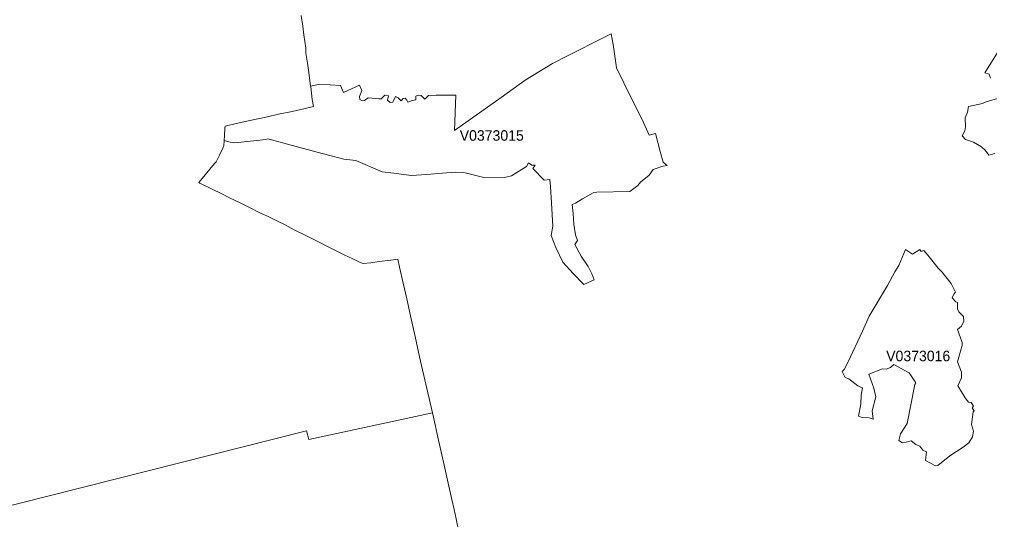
# Model space of a CAD drawing. Extents: x 369010 to 735936, y 6377141 to 6616555.
# Drawn here: x 389842 to 399077, y 6458030 to 6462793 of the extents above; entities that cross this region are included whole.
import ezdxf
from ezdxf.enums import TextEntityAlignment as Align

# ---------------------------------------------------------------- set-up
doc = ezdxf.new("R2010")
doc.units = 0
doc.header["$LTSCALE"] = 40
doc.layers.add('3', color=7, linetype='Continuous', lineweight=13)
doc.layers.add('4', color=7, linetype='Continuous')

msp = doc.modelspace()

# ---------------------------------------------------------------- linework, layer by layer
at = {"layer": '3'}
for points in [[(392583.27, 6462375.05), (392570.03, 6462470.21), (392567.05, 6462518.38), (392550.34, 6462644.49), (392538.92, 6462728.73), (392524.85, 6462829.19)], [(392524.85, 6462829.19), (392538.92, 6462728.73), (392550.34, 6462644.49), (392567.05, 6462518.38), (392570.03, 6462470.21), (392583.27, 6462375.05), (392596.51, 6462286.01), (392613.72, 6462157.91), (392701.77, 6462175.12), (392899.88, 6462163.21), (392927.02, 6462095.18), (393079.29, 6462167.51), (393101.63, 6462116.2), (393077.96, 6462058.44), (393081.94, 6462029.64), (393104.11, 6462017.73), (393126.46, 6462021.7)], [(393126.46, 6462021.7), (393163.2, 6462046.69), (393198.62, 6462044.04), (393263, 6462037.42), (393286.17, 6462037.42), (393318.94, 6462071.68), (393354.52, 6462063.74), (393345.25, 6462023.02), (393371.57, 6462002), (393395.07, 6462003.33), (393421.38, 6462058.44), (393446.21, 6462045.37), (393476.5, 6462017.73), (393493.54, 6462040.07), (393513.24, 6462042.72), (393530.29, 6462024.35), (393540.71, 6462003.33), (393582.42, 6462021.53), (393615.19, 6462028.15), (393616.51, 6462060.92), (393636.21, 6462071.52), (393666.33, 6462067.54), (393700.26, 6462031.96), (393735.68, 6462068.87), (393807.84, 6462072.67), (393997.83, 6462071.35), (393982.11, 6461735.71), (394428.97, 6462049.5), (394656.87, 6462214.35), (394916.38, 6462373.06), (395065.83, 6462447.87), (395403.96, 6462619.67), (395475.79, 6462653.76), (395494.16, 6462553.96), (395525.6, 6462332.02), (395664.63, 6462046.36), (395769.55, 6461840.31), (395834.93, 6461690.19), (395895.17, 6461707.24), (395942.51, 6461533.79), (395971.14, 6461434.49), (396007.88, 6461400.4), (395967.33, 6461396.43), (395874.15, 6461363.66), (395837.41, 6461309.87), (395753.34, 6461244.16), (395729.83, 6461210.07), (395651.05, 6461153.63), (395339.08, 6461148.67), (395302.67, 6461142.21), (395200.39, 6461083.13), (395134.85, 6461043.74), (395104.56, 6461030.66), (395113.83, 6460945.76), (395119.12, 6460843.31), (395134.85, 6460742.52), (395153.22, 6460687.41), (395129.55, 6460649.34), (395189.96, 6460539.61), (395255.5, 6460438.49), (395294.89, 6460363.85), (395311.94, 6460314.03), (395214.79, 6460268.02), (395113.83, 6460373.11), (395014.03, 6460480.86), (394948.66, 6460619.38), (394902.81, 6460736.23), (394919.86, 6460825.44), (394905.46, 6461044.4), (394898.84, 6461200.3), (394892.38, 6461267.17), (394838.59, 6461263.19), (394728.7, 6461371.76), (394751.04, 6461404.53), (394719.43, 6461405.86), (394689.31, 6461428.2), (394669.62, 6461392.78), (394525.3, 6461302.25), (394470.68, 6461290.34), (394263.3, 6461287.85), (394072.15, 6461333.53), (393993.53, 6461338.83), (393867.58, 6461329.56), (393720.62, 6461315.16), (393570.5, 6461305.89), (393406.49, 6461328.24), (393296.26, 6461341.48), (393043.7, 6461450.21), (392928.68, 6461463.12), (392662.38, 6461532.63), (392206.58, 6461656.93), (392183.58, 6461649.15), (392102.98, 6461638.06), (391894.11, 6461617.7), (391849.43, 6461623), (391790.51, 6461638.39), (391790.51, 6461638.39), (391790.34, 6461635.08), (391786.87, 6461591.55), (391777.1, 6461566.56)], [(392613.72, 6462157.91), (392614.88, 6462149.14), (392630.28, 6462029.64), (392640.87, 6461963.44), (392629.45, 6461960.3), (392563.58, 6461944.91), (392437.79, 6461916.94), (392307.54, 6461888.8), (392202.78, 6461865.96), (392050.02, 6461832.03), (391905.86, 6461800.25), (391799.28, 6461775.59), (391797.79, 6461762.35), (391792.99, 6461684.73), (391790.51, 6461638.39), (391790.51, 6461638.39), (391849.43, 6461623), (391894.11, 6461617.7), (392102.98, 6461638.06), (392183.58, 6461649.15), (392206.58, 6461656.93), (392662.38, 6461532.63), (392928.68, 6461463.12), (393043.7, 6461450.21), (393296.26, 6461341.48), (393406.49, 6461328.24), (393570.5, 6461305.89), (393720.62, 6461315.16), (393867.58, 6461329.56), (393993.53, 6461338.83), (394072.15, 6461333.53), (394263.3, 6461287.85), (394470.68, 6461290.34), (394525.3, 6461302.25), (394669.62, 6461392.78), (394689.31, 6461428.2), (394719.43, 6461405.86), (394751.04, 6461404.53), (394728.7, 6461371.76), (394838.59, 6461263.19), (394892.38, 6461267.17), (394898.84, 6461200.3), (394905.46, 6461044.4), (394919.86, 6460825.44), (394902.81, 6460736.23), (394948.66, 6460619.38), (395014.03, 6460480.86), (395113.83, 6460373.11), (395214.79, 6460268.02), (395311.94, 6460314.03), (395294.89, 6460363.85), (395255.5, 6460438.49), (395189.96, 6460539.61), (395129.55, 6460649.34), (395153.22, 6460687.41), (395134.85, 6460742.52), (395119.12, 6460843.31), (395113.83, 6460945.76), (395104.56, 6461030.66), (395134.85, 6461043.74), (395200.39, 6461083.13), (395302.67, 6461142.21), (395339.08, 6461148.67), (395651.05, 6461153.63), (395729.83, 6461210.07), (395753.34, 6461244.16), (395837.41, 6461309.87), (395874.15, 6461363.66), (395967.33, 6461396.43), (396007.88, 6461400.4), (395971.14, 6461434.49), (395942.51, 6461533.79), (395895.17, 6461707.24), (395834.93, 6461690.19), (395769.55, 6461840.31), (395664.63, 6462046.36), (395525.6, 6462332.02), (395494.16, 6462553.96), (395475.79, 6462653.76), (395403.96, 6462619.67), (395065.83, 6462447.87), (394916.38, 6462373.06), (394656.87, 6462214.35), (394428.97, 6462049.5), (393982.11, 6461735.71), (393997.83, 6462071.35), (393807.84, 6462072.67), (393735.68, 6462068.87), (393700.26, 6462031.96), (393666.33, 6462067.54), (393636.21, 6462071.52), (393616.51, 6462060.92), (393615.19, 6462028.15), (393582.42, 6462021.53), (393540.71, 6462003.33), (393530.29, 6462024.35), (393513.24, 6462042.72), (393493.54, 6462040.07), (393476.5, 6462017.73), (393446.21, 6462045.37)], [(399182.58, 6462527.48), (399031.8, 6462285.02), (399073.84, 6462270.62), (399085.76, 6462232.39)], [(399085.76, 6462232.39), (399073.84, 6462270.62), (399031.8, 6462285.02), (399182.58, 6462527.48)], [(389530.88, 6458108.69), (392575.82, 6458875.63), (392596.84, 6458791.56), (393772.91, 6459047.59), (393720.45, 6459277.64), (393651.1, 6459581.18), (393608.24, 6459774.32), (393564.88, 6459969.12), (393529.29, 6460130.65), (393494.54, 6460281.09), (393460.77, 6460433.03), (393444.55, 6460508.66), (393378.19, 6460500.72), (393267.8, 6460486.65), (393185.87, 6460476.06), (393112.88, 6460467.29), (393085.91, 6460478.21), (393016.06, 6460512.47), (392933.48, 6460552.35), (392807.53, 6460613.09), (392664.53, 6460685.92), (392569.2, 6460734.41), (392458.65, 6460789.36), (392370.27, 6460835.37), (392298.27, 6460870.95), (392209.23, 6460914.48), (392136.74, 6460948.9), (392025.36, 6461004.51), (391962.3, 6461035.13), (391891.13, 6461071.21), (391840.82, 6461094.71), (391776.27, 6461127.32), (391665.72, 6461182.1), (391586.44, 6461220.16), (391559.46, 6461233.4), (391549.04, 6461239.53), (391580.65, 6461278.75), (391654.96, 6461367.96), (391700.47, 6461420.92), (391715.37, 6461437.14), (391746.65, 6461498.71), (391777.1, 6461566.56), (391786.87, 6461591.55), (391790.34, 6461635.08), (391790.51, 6461638.39), (391792.99, 6461684.73), (391797.79, 6461762.35), (391799.28, 6461775.59), (391905.86, 6461800.25), (392050.02, 6461832.03), (392202.78, 6461865.96), (392307.54, 6461888.8), (392437.79, 6461916.94), (392563.58, 6461944.91), (392629.45, 6461960.3), (392640.87, 6461963.44), (392630.28, 6462029.64), (392614.88, 6462149.14), (392613.72, 6462157.91), (392596.51, 6462286.01), (392583.27, 6462375.05)], [(393446.21, 6462045.37), (393421.38, 6462058.44), (393395.07, 6462003.33), (393371.57, 6462002), (393345.25, 6462023.02), (393354.52, 6462063.74), (393318.94, 6462071.68), (393286.17, 6462037.42), (393263, 6462037.42), (393198.62, 6462044.04), (393163.2, 6462046.69), (393126.46, 6462021.7), (393104.11, 6462017.73), (393081.94, 6462029.64), (393077.96, 6462058.44), (393101.63, 6462116.2), (393079.29, 6462167.51), (392927.02, 6462095.18), (392899.88, 6462163.21), (392701.77, 6462175.12), (392613.72, 6462157.91)], [(399175.13, 6462044.37), (399043.89, 6462006.64), (399008.3, 6461990.92), (398876.89, 6461963.28), (398865.14, 6461908), (398842.8, 6461854.21), (398848.09, 6461768.64), (398841.64, 6461732.4), (398816.65, 6461683.74), (398846.94, 6461649.48), (398923.07, 6461624.49), (398999.37, 6461579.8), (399034.62, 6461546.04), (399070.2, 6461500.03), (399127.96, 6461515.92)], [(399127.96, 6461515.92), (399070.2, 6461500.03), (399034.62, 6461546.04), (398999.37, 6461579.8), (398923.07, 6461624.49), (398846.94, 6461649.48), (398816.65, 6461683.74), (398841.64, 6461732.4), (398848.09, 6461768.64), (398842.8, 6461854.21), (398865.14, 6461908), (398876.89, 6461963.28), (399008.3, 6461990.92), (399043.89, 6462006.64), (399175.13, 6462044.37)], [(391777.1, 6461566.56), (391746.65, 6461498.71), (391715.37, 6461437.14), (391700.47, 6461420.92), (391654.96, 6461367.96), (391580.65, 6461278.75), (391549.04, 6461239.53), (391559.46, 6461233.4), (391586.44, 6461220.16), (391665.72, 6461182.1), (391776.27, 6461127.32), (391840.82, 6461094.71), (391891.13, 6461071.21), (391962.3, 6461035.13), (392025.36, 6461004.51), (392136.74, 6460948.9), (392209.23, 6460914.48), (392298.27, 6460870.95), (392370.27, 6460835.37), (392458.65, 6460789.36), (392569.2, 6460734.41), (392664.53, 6460685.92), (392807.53, 6460613.09), (392933.48, 6460552.35), (393016.06, 6460512.47), (393085.91, 6460478.21), (393112.88, 6460467.29), (393185.87, 6460476.06), (393267.8, 6460486.65), (393378.19, 6460500.72), (393444.55, 6460508.66), (393460.77, 6460433.03), (393494.54, 6460281.09), (393529.29, 6460130.65), (393564.88, 6459969.12), (393608.24, 6459774.32), (393651.1, 6459581.18), (393720.45, 6459277.64), (393772.91, 6459047.59), (393782.35, 6459006.38), (393824.39, 6458815.89), (393879.17, 6458576.4), (393924.35, 6458376.31), (393959.6, 6458222.39), (393981.12, 6458125.24), (394000.81, 6458037.69), (394009.92, 6457990.68)], [(393772.91, 6459047.59), (392596.84, 6458791.56), (392575.82, 6458875.63), (389530.88, 6458108.69)], [(391559.8, 6457026.29), (391516.76, 6457038.21), (391722.82, 6457316.42), (394024.81, 6457924.48), (394013.06, 6457974.46), (394009.92, 6457990.68), (394000.81, 6458037.69), (393981.12, 6458125.24), (393959.6, 6458222.39), (393924.35, 6458376.31), (393879.17, 6458576.4), (393824.39, 6458815.89), (393782.35, 6459006.38), (393772.91, 6459047.59)]]:
    msp.add_lwpolyline(points, dxfattribs=at)
for points in [[(398277.6, 6460602.01), (398342.81, 6460556.49), (398413.65, 6460602.5), (398425.56, 6460584.13), (398450.55, 6460591.91), (398487.3, 6460548.55), (398587.1, 6460424.92), (398624, 6460386.85), (398648.83, 6460357.89), (398710.56, 6460277.12), (398751.27, 6460194.2), (398735.55, 6460175.83), (398721.15, 6460140.25), (398755.25, 6460103.51), (398771.14, 6460096.89), (398769.81, 6460037.8), (398782.89, 6460007.52), (398828.9, 6459963.16), (398831.54, 6459918.47), (398810.53, 6459872.46), (398769.81, 6459840.85), (398814.5, 6459717.22), (398814.5, 6459691.57), (398782.89, 6459575.88), (398772.46, 6459531.2), (398809.2, 6459434.38), (398807.88, 6459379.1), (398773.78, 6459302.8), (398844.62, 6459190.09), (398874.74, 6459146.73), (398902.38, 6459144.08), (398923.4, 6459111.15), (398911.65, 6459092.77), (398928.7, 6459063.81), (398919.59, 6459054.87), (398903.87, 6458936.54), (398922.24, 6458873.48), (398914.3, 6458818.2), (398877.55, 6458760.28), (398826.41, 6458718.4), (398698.98, 6458638.14), (398583.29, 6458544.79), (398561.28, 6458540.82), (398468.1, 6458593.45), (398477.2, 6458674.88), (398441.78, 6458690.77), (398411.5, 6458728.83), (398373.43, 6458746.04), (398331.39, 6458778.81), (398282.73, 6458765.74), (398248.64, 6458761.77), (398211.73, 6458784.11), (398228.78, 6458846.67), (398291.84, 6458945.31), (398365.65, 6459315.54), (398374.75, 6459332.59), (398311.7, 6459427.26), (398164.89, 6459506.04), (398131.96, 6459479.72), (398091.25, 6459462.68), (398055.83, 6459465.32), (397927.4, 6459414.35), (397973.41, 6459280.29), (397994.43, 6459200.02), (397958.84, 6459064.64), (397969.43, 6458985.69), (397930.04, 6458998.93), (397864.34, 6459001.42), (397828.76, 6459014.66), (397849.77, 6459130.34), (397853.75, 6459214.59), (397865.66, 6459283.93), (397823.63, 6459304.95), (397735.58, 6459369.33), (397702.64, 6459383.9), (397675, 6459440.33), (397692.21, 6459460.03), (397730.12, 6459530.7), (397867.98, 6459823.31), (397929.71, 6459965.48), (398104.15, 6460257.59), (398176.31, 6460387.68), (398211.9, 6460449.58)], [(398277.6, 6460602.01), (398211.9, 6460449.58), (398176.31, 6460387.68), (398104.15, 6460257.59), (397929.71, 6459965.48), (397867.98, 6459823.31), (397730.12, 6459530.7), (397692.21, 6459460.03), (397675, 6459440.33), (397702.64, 6459383.9), (397735.58, 6459369.33), (397823.63, 6459304.95), (397865.66, 6459283.93), (397853.75, 6459214.59), (397849.77, 6459130.34), (397828.76, 6459014.66), (397864.34, 6459001.42), (397930.04, 6458998.93), (397969.43, 6458985.69), (397958.84, 6459064.64), (397994.43, 6459200.02), (397973.41, 6459280.29), (397927.4, 6459414.35), (398055.83, 6459465.32), (398091.25, 6459462.68), (398131.96, 6459479.72), (398164.89, 6459506.04), (398311.7, 6459427.26), (398374.75, 6459332.59), (398365.65, 6459315.54), (398291.84, 6458945.31), (398228.78, 6458846.67), (398211.73, 6458784.11), (398248.64, 6458761.77), (398282.73, 6458765.74), (398331.39, 6458778.81), (398373.43, 6458746.04), (398411.5, 6458728.83), (398441.78, 6458690.77), (398477.2, 6458674.88), (398468.1, 6458593.45), (398561.28, 6458540.82), (398583.29, 6458544.79), (398698.98, 6458638.14), (398826.41, 6458718.4), (398877.55, 6458760.28), (398914.3, 6458818.2), (398922.24, 6458873.48), (398903.87, 6458936.54), (398919.59, 6459054.87), (398928.7, 6459063.81), (398911.65, 6459092.77), (398923.4, 6459111.15), (398902.38, 6459144.08), (398874.74, 6459146.73), (398844.62, 6459190.09), (398773.78, 6459302.8), (398807.88, 6459379.1), (398809.2, 6459434.38), (398772.46, 6459531.2), (398782.89, 6459575.88), (398814.5, 6459691.57), (398814.5, 6459717.22), (398769.81, 6459840.85), (398810.53, 6459872.46), (398831.54, 6459918.47), (398828.9, 6459963.16), (398782.89, 6460007.52), (398769.81, 6460037.8), (398771.14, 6460096.89), (398755.25, 6460103.51), (398721.15, 6460140.25), (398735.55, 6460175.83), (398751.27, 6460194.2), (398710.56, 6460277.12), (398648.83, 6460357.89), (398624, 6460386.85), (398587.1, 6460424.92), (398487.3, 6460548.55), (398450.55, 6460591.91), (398425.56, 6460584.13), (398413.65, 6460602.5), (398342.81, 6460556.49)]]:
    msp.add_lwpolyline(points, close=True, dxfattribs=at)

# ---------------------------------------------------------------- texts
at = {"layer": '4'}
for s, p in [('V0373015', (394338.15, 6461637.5)), ('V0373016', (398397.36, 6459538.07))]:
    msp.add_text(s, height=100, dxfattribs=at).set_placement(p, align=Align.CENTER)

doc.saveas('drawing.dxf')
